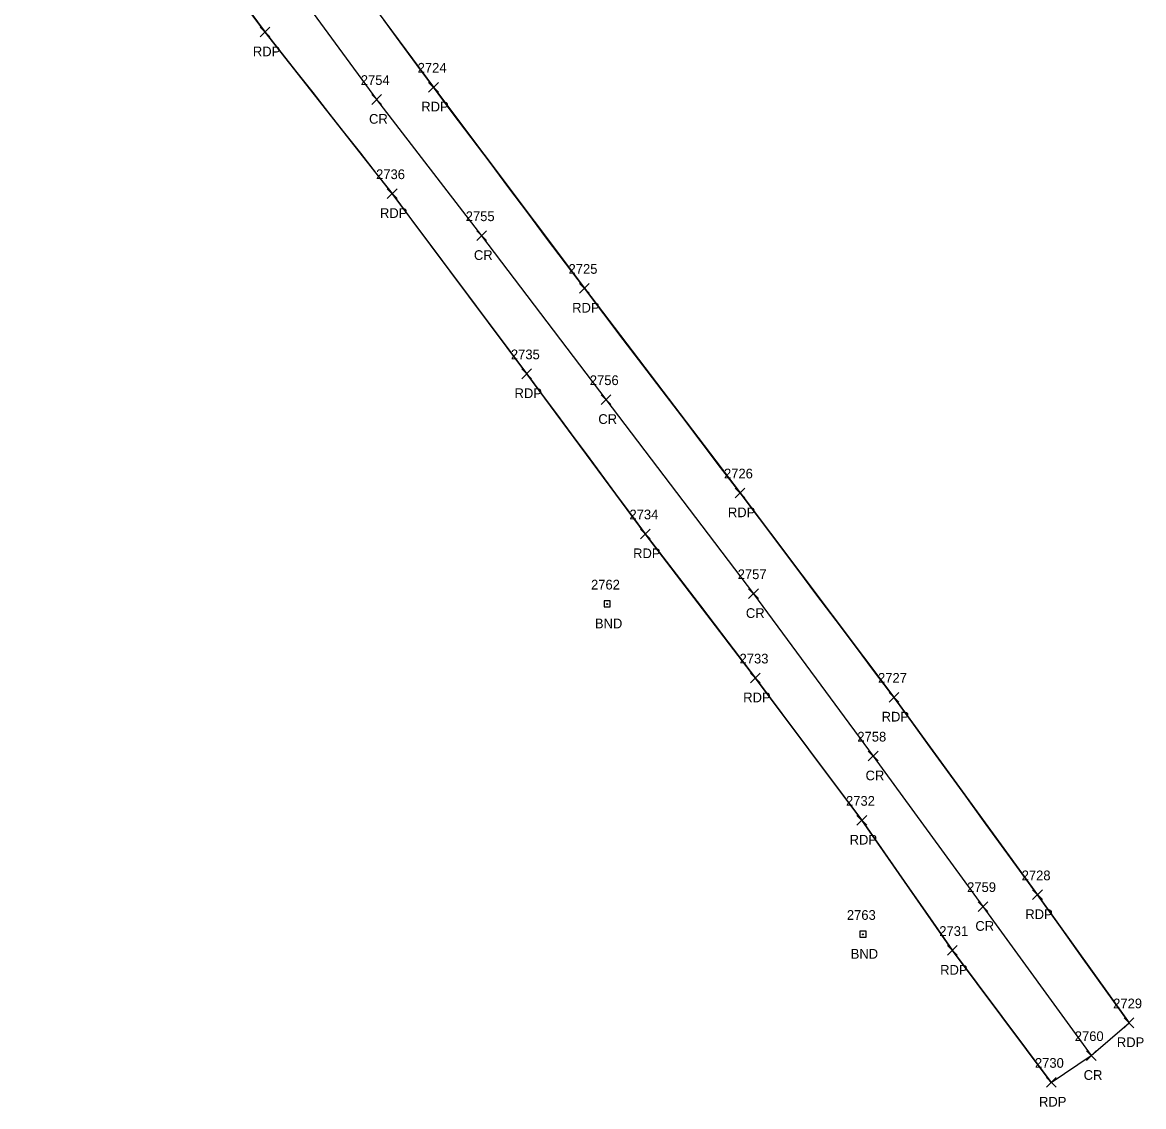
# Model space of a CAD drawing. Extents: x 1638344 to 1639591, y 610835 to 612202.
# Drawn here: x 1639198.8 to 1639429.9, y 610887.4 to 611110.8 of the extents above; entities that cross this region are included whole.
import ezdxf

# ---------------------------------------------------------------- set-up
doc = ezdxf.new("R2010")
doc.units = 0
for name, color, linetype in [('Level 18', 7, 'Continuous'), ('LSOGP', 7, 'Continuous'), ('M_A', 7, 'Continuous'), ('M_I', 7, 'Continuous'), ('P_A', 7, 'Continuous'), ('P_I', 7, 'Continuous'), ('P_TIC', 7, 'Continuous'), ('PET', 7, 'Continuous'), ('PRC', 7, 'Continuous')]:
    doc.layers.add(name, color=color, linetype=linetype)

msp = doc.modelspace()

# ---------------------------------------------------------------- linework, layer by layer
at = {"layer": 'Level 18'}
for p, q in [((1639319.97, 610991.59), (1639318.72, 610991.59)), ((1639318.72, 610991.59), (1639318.72, 610990.34)), ((1639319.97, 610991.59), (1639318.72, 610991.59)), ((1639318.72, 610991.59), (1639318.72, 610990.34)), ((1639319.97, 610990.34), (1639319.97, 610991.59)), ((1639319.97, 610990.34), (1639319.97, 610991.59)), ((1639318.72, 610990.34), (1639319.97, 610990.34)), ((1639318.72, 610990.34), (1639319.97, 610990.34)), ((1639372.68, 610923.51), (1639371.43, 610923.51)), ((1639371.43, 610923.51), (1639371.43, 610922.26)), ((1639372.68, 610923.51), (1639371.43, 610923.51)), ((1639371.43, 610923.51), (1639371.43, 610922.26)), ((1639371.43, 610922.26), (1639372.68, 610922.26)), ((1639371.43, 610922.26), (1639372.68, 610922.26)), ((1639372.68, 610922.26), (1639372.68, 610923.51)), ((1639372.68, 610922.26), (1639372.68, 610923.51))]:
    msp.add_line(p, q, dxfattribs=at)
for centre in [(1639319.32, 610990.93), (1639372.03, 610922.85)]:
    msp.add_circle(centre, 0.0833, dxfattribs=at)
at = {"layer": 'LSOGP'}
msp.add_lwpolyline([(1639245.69, 611113.02), (1639248.84, 611108.82), (1639252.11, 611104.65), (1639255.39, 611100.49), (1639258.66, 611096.33), (1639261.93, 611092.16), (1639265.21, 611088), (1639268.48, 611083.84), (1639271.76, 611079.68), (1639275.03, 611075.51), (1639278.5, 611070.87), (1639281.96, 611066.23), (1639285.43, 611061.59), (1639288.89, 611056.95), (1639292.36, 611052.31), (1639295.83, 611047.66), (1639299.29, 611043.02), (1639302.76, 611038.38), (1639305.81, 611034.26), (1639308.87, 611030.13), (1639311.92, 611026.01), (1639314.98, 611021.88), (1639318.03, 611017.76), (1639321.08, 611013.63), (1639324.14, 611009.51), (1639327.19, 611005.39), (1639332.87, 610997.96), (1639338.54, 610990.54), (1639344.21, 610983.12), (1639349.88, 610975.69), (1639355.36, 610968.36), (1639360.85, 610961.03), (1639366.33, 610953.69), (1639371.81, 610946.36), (1639376.47, 610939.65), (1639381.13, 610932.95), (1639385.8, 610926.25), (1639390.46, 610919.54), (1639395.55, 610912.75), (1639400.65, 610905.95), (1639405.74, 610899.16), (1639410.83, 610892.36), (1639419.08, 610897.87), (1639426.87, 610904.62), (1639422.16, 610911.21), (1639417.44, 610917.81), (1639412.73, 610924.41), (1639408.01, 610931.01), (1639404.31, 610936.1), (1639400.61, 610941.19), (1639396.91, 610946.28), (1639393.21, 610951.36), (1639389.51, 610956.45), (1639385.81, 610961.54), (1639382.11, 610966.63), (1639378.41, 610971.72), (1639374.45, 610976.99), (1639370.49, 610982.25), (1639366.53, 610987.52), (1639362.57, 610992.78), (1639358.61, 610998.04), (1639354.65, 611003.31), (1639350.69, 611008.57), (1639346.73, 611013.83), (1639342.71, 611019.1), (1639338.7, 611024.38), (1639334.69, 611029.65), (1639330.68, 611034.92), (1639326.67, 611040.19), (1639322.66, 611045.46), (1639318.65, 611050.73), (1639314.64, 611056), (1639310.75, 611061.18), (1639306.86, 611066.36), (1639302.98, 611071.54), (1639299.09, 611076.72), (1639295.2, 611081.9), (1639291.32, 611087.08), (1639287.43, 611092.27), (1639283.55, 611097.45), (1639280.13, 611102.07), (1639276.71, 611106.7), (1639273.29, 611111.32)], dxfattribs=at)
at = {"layer": 'P_TIC'}
for points in [[(1639247.84, 611107.82), (1639249.84, 611109.82)], [(1639249.84, 611107.82), (1639247.84, 611109.82)], [(1639282.55, 611096.45), (1639284.55, 611098.45)], [(1639284.55, 611096.45), (1639282.55, 611098.45)], [(1639270.83, 611093.92), (1639272.83, 611095.92)], [(1639272.83, 611093.92), (1639270.83, 611095.92)], [(1639274.03, 611074.51), (1639276.03, 611076.51)], [(1639276.03, 611074.51), (1639274.03, 611076.51)], [(1639292.45, 611065.85), (1639294.45, 611067.85)], [(1639294.45, 611065.85), (1639292.45, 611067.85)], [(1639313.63, 611055), (1639315.63, 611057)], [(1639315.63, 611055), (1639313.63, 611057)], [(1639301.76, 611037.38), (1639303.76, 611039.38)], [(1639303.76, 611037.38), (1639301.76, 611039.38)], [(1639318.08, 611032.06), (1639320.08, 611034.06)], [(1639320.08, 611032.06), (1639318.08, 611034.06)], [(1639345.72, 611012.83), (1639347.72, 611014.83)], [(1639347.72, 611012.83), (1639345.72, 611014.83)], [(1639326.19, 611004.39), (1639328.19, 611006.39)], [(1639328.19, 611004.39), (1639326.19, 611006.39)], [(1639348.49, 610992.07), (1639350.49, 610994.07)], [(1639350.49, 610992.07), (1639348.49, 610994.07)], [(1639348.88, 610974.69), (1639350.88, 610976.69)], [(1639350.88, 610974.69), (1639348.88, 610976.69)], [(1639377.41, 610970.72), (1639379.41, 610972.72)], [(1639379.41, 610970.72), (1639377.41, 610972.72)], [(1639373.15, 610958.6), (1639375.15, 610960.6)], [(1639375.15, 610958.6), (1639373.15, 610960.6)], [(1639370.81, 610945.36), (1639372.81, 610947.36)], [(1639372.81, 610945.36), (1639370.81, 610947.36)], [(1639407.01, 610930.01), (1639409.01, 610932.01)], [(1639409.01, 610930.01), (1639407.01, 610932.01)], [(1639395.77, 610927.59), (1639397.77, 610929.59)], [(1639397.77, 610927.59), (1639395.77, 610929.59)], [(1639389.46, 610918.54), (1639391.46, 610920.54)], [(1639391.46, 610918.54), (1639389.46, 610920.54)], [(1639425.87, 610903.62), (1639427.87, 610905.62)], [(1639427.87, 610903.62), (1639425.87, 610905.62)], [(1639418.08, 610896.87), (1639420.08, 610898.87)], [(1639420.08, 610896.87), (1639418.08, 610898.87)], [(1639409.83, 610891.36), (1639411.83, 610893.36)], [(1639411.83, 610891.36), (1639409.83, 610893.36)]]:
    msp.add_lwpolyline(points, dxfattribs=at)
at = {"layer": 'PET'}
for points in [[(1639410.83, 610892.36), (1639390.46, 610919.54), (1639371.81, 610946.36), (1639349.88, 610975.69), (1639327.19, 611005.39), (1639302.76, 611038.38), (1639275.03, 611075.51), (1639248.84, 611108.82), (1639223.63, 611142.45), (1639205.3, 611166.28), (1639182.19, 611194.12), (1639165.68, 611212.04), (1639150.22, 611225.99), (1639136.41, 611234.04), (1639135.29, 611232.53), (1639130.93, 611235.27), (1639127.56, 611237.67), (1639124.14, 611238.64)], [(1639231.63, 611167.8), (1639256.21, 611134.45), (1639283.55, 611097.45), (1639314.64, 611056), (1639346.73, 611013.83), (1639378.41, 610971.72), (1639408.01, 610931.01), (1639426.87, 610904.62)]]:
    msp.add_lwpolyline(points, dxfattribs=at)
at = {"layer": 'PRC'}
msp.add_lwpolyline([(1639145.03, 611260.3), (1639159.75, 611243.63), (1639188.7, 611206.44), (1639218.55, 611167.29), (1639245.48, 611130.83), (1639271.83, 611094.92), (1639293.45, 611066.85), (1639319.08, 611033.06), (1639349.49, 610993.07), (1639374.15, 610959.6), (1639396.77, 610928.59), (1639419.08, 610897.87)], dxfattribs=at)

# ---------------------------------------------------------------- texts
at = {"layer": 'M_A'}
for p in [(1639316.81, 610985.93), (1639369.52, 610917.85)]:
    msp.add_text('BND', height=2, dxfattribs=at).set_placement(p)
at = {"layer": 'M_I'}
for s, p in [('2762', (1639316.01, 610993.93)), ('2763', (1639368.73, 610925.85))]:
    msp.add_text(s, height=2, dxfattribs=at).set_placement(p)
at = {"layer": 'P_A'}
for s, p in [('RDP', (1639246.33, 611103.82)), ('RDP', (1639281.03, 611092.45)), ('CR', (1639270.27, 611089.92)), ('RDP', (1639272.52, 611070.51)), ('CR', (1639291.88, 611061.85)), ('RDP', (1639312.12, 611051)), ('RDP', (1639300.25, 611033.38)), ('CR', (1639317.51, 611028.06)), ('RDP', (1639344.21, 611008.83)), ('RDP', (1639324.68, 611000.39)), ('CR', (1639347.92, 610988.07)), ('RDP', (1639347.37, 610970.69)), ('RDP', (1639375.9, 610966.72)), ('CR', (1639372.58, 610954.6)), ('RDP', (1639369.3, 610941.36)), ('RDP', (1639405.5, 610926.01)), ('CR', (1639395.21, 610923.59)), ('RDP', (1639387.95, 610914.54)), ('RDP', (1639424.36, 610899.62)), ('CR', (1639417.52, 610892.87)), ('RDP', (1639408.32, 610887.36))]:
    msp.add_text(s, height=2, dxfattribs=at).set_placement(p)
at = {"layer": 'P_I'}
for s, p in [('2724', (1639280.29, 611100.45)), ('2754', (1639268.57, 611097.92)), ('2736', (1639271.72, 611078.51)), ('2755', (1639290.19, 611069.85)), ('2725', (1639311.38, 611059)), ('2735', (1639299.5, 611041.38)), ('2756', (1639315.76, 611036.06)), ('2726', (1639343.41, 611016.83)), ('2734', (1639323.93, 611008.39)), ('2757', (1639346.23, 610996.07)), ('2733', (1639346.62, 610978.69)), ('2727', (1639375.15, 610974.72)), ('2758', (1639370.89, 610962.6)), ('2732', (1639368.55, 610949.36)), ('2728', (1639404.75, 610934.01)), ('2759', (1639393.51, 610931.59)), ('2731', (1639387.77, 610922.54)), ('2729', (1639423.6, 610907.62)), ('2760', (1639415.69, 610900.87)), ('2730', (1639407.48, 610895.36))]:
    msp.add_text(s, height=2, dxfattribs=at).set_placement(p)

doc.saveas('drawing.dxf')
